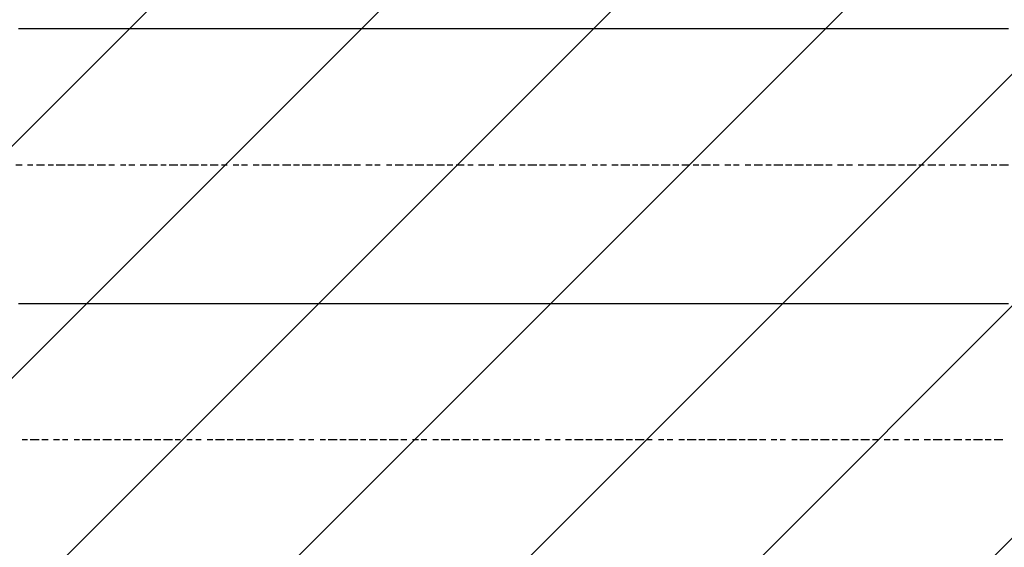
# Model space of a CAD drawing. Extents: x 997 to 109698, y 921 to 94021.
# Tile 460 of 656: x 26978 to 28419, y 44275 to 45047. Entities that reach past the tile are written whole.
import ezdxf

# ---------------------------------------------------------------- set-up
doc = ezdxf.new("R2010")
doc.units = 0
doc.header["$MEASUREMENT"] = 0
doc.layers.add('12', color=7, linetype='CONTINUOUS')
doc.layers.add('28', color=7, linetype='CONTINUOUS')

msp = doc.modelspace()

# ---------------------------------------------------------------- linework, layer by layer
at = {"layer": '12', "color": 5}
for p, q in [((26976.630503, 45033.563401), (26985.630503, 45033.563401)), ((26985.630503, 45033.563401), (26993.630503, 45033.563401)), ((26993.630503, 45033.563401), (27006.630503, 45033.563401)), ((27006.630503, 45033.563401), (27014.630503, 45033.563401)), ((27014.630503, 45033.563401), (27027.630503, 45033.563401)), ((27027.630503, 45033.563401), (27036.630503, 45033.563401)), ((27036.630503, 45033.563401), (27044.630503, 45033.563401)), ((27044.630503, 45033.563401), (27057.630503, 45033.563401)), ((27057.630503, 45033.563401), (27065.630503, 45033.563401)), ((27065.630503, 45033.563401), (27074.630503, 45033.563401)), ((27074.630503, 45033.563401), (27086.630503, 45033.563401)), ((27086.630503, 45033.563401), (27095.630503, 45033.563401)), ((27095.630503, 45033.563401), (27103.630503, 45033.563401)), ((27103.630503, 45033.563401), (27116.630503, 45033.563401)), ((27116.630503, 45033.563401), (27125.630503, 45033.563401)), ((27125.630503, 45033.563401), (27133.630503, 45033.563401)), ((27133.630503, 45033.563401), (27146.630503, 45033.563401)), ((27146.630503, 45033.563401), (27154.630503, 45033.563401)), ((27154.630503, 45033.563401), (27167.630503, 45033.563401)), ((27167.630503, 45033.563401), (27175.630503, 45033.563401)), ((27175.630503, 45033.563401), (27184.630503, 45033.563401)), ((27184.630503, 45033.563401), (27196.630503, 45033.563401)), ((27196.630503, 45033.563401), (27205.630503, 45033.563401)), ((27205.630503, 45033.563401), (27213.630503, 45033.563401)), ((27213.630503, 45033.563401), (27226.630503, 45033.563401)), ((27226.630503, 45033.563401), (27235.630503, 45033.563401)), ((27235.630503, 45033.563401), (27243.630503, 45033.563401)), ((27243.630503, 45033.563401), (27256.630503, 45033.563401)), ((27256.630503, 45033.563401), (27264.630503, 45033.563401)), ((27264.630503, 45033.563401), (27277.630503, 45033.563401)), ((27277.630503, 45033.563401), (27285.630503, 45033.563401)), ((27285.630503, 45033.563401), (27294.630503, 45033.563401)), ((27294.630503, 45033.563401), (27307.630503, 45033.563401)), ((27307.630503, 45033.563401), (27315.630503, 45033.563401)), ((27315.630503, 45033.563401), (27323.630503, 45033.563401)), ((27323.630503, 45033.563401), (27336.630503, 45033.563401)), ((27336.630503, 45033.563401), (27345.630503, 45033.563401)), ((27345.630503, 45033.563401), (27353.630503, 45033.563401)), ((27353.630503, 45033.563401), (27366.630503, 45033.563401)), ((27366.630503, 45033.563401), (27374.630503, 45033.563401)), ((27374.630503, 45033.563401), (27387.630503, 45033.563401)), ((27387.630503, 45033.563401), (27395.630503, 45033.563401)), ((27395.630503, 45033.563401), (27404.630503, 45033.563401)), ((27404.630503, 45033.563401), (27417.630503, 45033.563401)), ((27417.630503, 45033.563401), (27425.630503, 45033.563401)), ((27425.630503, 45033.563401), (27434.630503, 45033.563401)), ((27434.630503, 45033.563401), (27446.630503, 45033.563401)), ((27446.630503, 45033.563401), (27455.630503, 45033.563401)), ((27455.630503, 45033.563401), (27463.630503, 45033.563401)), ((27463.630503, 45033.563401), (27476.630503, 45033.563401)), ((27476.630503, 45033.563401), (27484.630503, 45033.563401)), ((27484.630503, 45033.563401), (27497.630503, 45033.563401)), ((27497.630503, 45033.563401), (27505.630503, 45033.563401)), ((27505.630503, 45033.563401), (27514.630503, 45033.563401)), ((27514.630503, 45033.563401), (27527.630503, 45033.563401)), ((27527.630503, 45033.563401), (27535.630503, 45033.563401)), ((27535.630503, 45033.563401), (27544.630503, 45033.563401)), ((27544.630503, 45033.563401), (27556.630503, 45033.563401)), ((27556.630503, 45033.563401), (27565.630503, 45033.563401)), ((27565.630503, 45033.563401), (27573.630503, 45033.563401)), ((27573.630503, 45033.563401), (27586.630503, 45033.563401)), ((27586.630503, 45033.563401), (27594.630503, 45033.563401)), ((27594.630503, 45033.563401), (27607.630503, 45033.563401)), ((27607.630503, 45033.563401), (27616.630503, 45033.563401)), ((27616.630503, 45033.563401), (27624.630503, 45033.563401)), ((27624.630503, 45033.563401), (27637.630503, 45033.563401)), ((27637.630503, 45033.563401), (27645.630503, 45033.563401)), ((27645.630503, 45033.563401), (27654.630503, 45033.563401)), ((27654.630503, 45033.563401), (27666.630503, 45033.563401)), ((27666.630503, 45033.563401), (27675.630503, 45033.563401)), ((27675.630503, 45033.563401), (27683.630503, 45033.563401)), ((27683.630503, 45033.563401), (27696.630503, 45033.563401)), ((27696.630503, 45033.563401), (27704.630503, 45033.563401)), ((27704.630503, 45033.563401), (27713.630503, 45033.563401)), ((27713.630503, 45033.563401), (27726.630503, 45033.563401)), ((27726.630503, 45033.563401), (27734.630503, 45033.563401)), ((27734.630503, 45033.563401), (27747.630503, 45033.563401)), ((27747.630503, 45033.563401), (27755.630503, 45033.563401)), ((27755.630503, 45033.563401), (27764.630503, 45033.563401)), ((27764.630503, 45033.563401), (27776.630503, 45033.563401)), ((27776.630503, 45033.563401), (27785.630503, 45033.563401)), ((27785.630503, 45033.563401), (27793.630503, 45033.563401)), ((27793.630503, 45033.563401), (27806.630503, 45033.563401)), ((27806.630503, 45033.563401), (27815.630503, 45033.563401)), ((27815.630503, 45033.563401), (27823.630503, 45033.563401)), ((27823.630503, 45033.563401), (27836.630503, 45033.563401)), ((27836.630503, 45033.563401), (27844.630503, 45033.563401)), ((27844.630503, 45033.563401), (27857.630503, 45033.563401)), ((27857.630503, 45033.563401), (27865.630503, 45033.563401)), ((27865.630503, 45033.563401), (27874.630503, 45033.563401)), ((27874.630503, 45033.563401), (27886.630503, 45033.563401)), ((27886.630503, 45033.563401), (27895.630503, 45033.563401)), ((27895.630503, 45033.563401), (27903.630503, 45033.563401)), ((27903.630503, 45033.563401), (27916.630503, 45033.563401)), ((27916.630503, 45033.563401), (27925.630503, 45033.563401)), ((27925.630503, 45033.563401), (27933.630503, 45033.563401)), ((27933.630503, 45033.563401), (27946.630503, 45033.563401)), ((27946.630503, 45033.563401), (27954.630503, 45033.563401)), ((27954.630503, 45033.563401), (27967.630503, 45033.563401)), ((27967.630503, 45033.563401), (27975.630503, 45033.563401)), ((27975.630503, 45033.563401), (27984.630503, 45033.563401)), ((27984.630503, 45033.563401), (27997.630503, 45033.563401)), ((27997.630503, 45033.563401), (28005.630503, 45033.563401)), ((28005.630503, 45033.563401), (28013.630503, 45033.563401)), ((28013.630503, 45033.563401), (28026.630503, 45033.563401)), ((28026.630503, 45033.563401), (28035.630503, 45033.563401)), ((28035.630503, 45033.563401), (28043.630503, 45033.563401)), ((28043.630503, 45033.563401), (28056.630503, 45033.563401)), ((28056.630503, 45033.563401), (28064.630503, 45033.563401)), ((28064.630503, 45033.563401), (28077.630503, 45033.563401)), ((28077.630503, 45033.563401), (28085.630503, 45033.563401)), ((28085.630503, 45033.563401), (28094.630503, 45033.563401)), ((28094.630503, 45033.563401), (28107.630503, 45033.563401)), ((28107.630503, 45033.563401), (28115.630503, 45033.563401)), ((28115.630503, 45033.563401), (28124.630503, 45033.563401)), ((28124.630503, 45033.563401), (28136.630503, 45033.563401)), ((28136.630503, 45033.563401), (28145.630503, 45033.563401)), ((28145.630503, 45033.563401), (28153.630503, 45033.563401)), ((28153.630503, 45033.563401), (28166.630503, 45033.563401)), ((28166.630503, 45033.563401), (28174.630503, 45033.563401)), ((28174.630503, 45033.563401), (28187.630503, 45033.563401)), ((28187.630503, 45033.563401), (28196.630503, 45033.563401)), ((28196.630503, 45033.563401), (28204.630503, 45033.563401)), ((28204.630503, 45033.563401), (28217.630503, 45033.563401)), ((28217.630503, 45033.563401), (28225.630503, 45033.563401)), ((28225.630503, 45033.563401), (28234.630503, 45033.563401)), ((28234.630503, 45033.563401), (28246.630503, 45033.563401)), ((28246.630503, 45033.563401), (28255.630503, 45033.563401)), ((28255.630503, 45033.563401), (28263.630503, 45033.563401)), ((28263.630503, 45033.563401), (28276.630503, 45033.563401)), ((28276.630503, 45033.563401), (28284.630503, 45033.563401)), ((28284.630503, 45033.563401), (28293.630503, 45033.563401)), ((28293.630503, 45033.563401), (28306.630503, 45033.563401)), ((28306.630503, 45033.563401), (28314.630503, 45033.563401)), ((28314.630503, 45033.563401), (28327.630503, 45033.563401)), ((28327.630503, 45033.563401), (28335.630503, 45033.563401)), ((28335.630503, 45033.563401), (28344.630503, 45033.563401)), ((28344.630503, 45033.563401), (28356.630503, 45033.563401)), ((28356.630503, 45033.563401), (28365.630503, 45033.563401)), ((28365.630503, 45033.563401), (28373.630503, 45033.563401)), ((28373.630503, 45033.563401), (28386.630503, 45033.563401)), ((28386.630503, 45033.563401), (28394.630503, 45033.563401)), ((28394.630503, 45033.563401), (28403.630503, 45033.563401)), ((28403.630503, 45033.563401), (28416.630503, 45033.563401)), ((28416.630503, 45033.563401), (28424.630503, 45033.563401)), ((26976.630503, 44631.563401), (26985.630503, 44631.563401)), ((26985.630503, 44631.563401), (26993.630503, 44631.563401)), ((26993.630503, 44631.563401), (27006.630503, 44631.563401)), ((27006.630503, 44631.563401), (27014.630503, 44631.563401)), ((27014.630503, 44631.563401), (27027.630503, 44631.563401)), ((27027.630503, 44631.563401), (27036.630503, 44631.563401)), ((27036.630503, 44631.563401), (27044.630503, 44631.563401)), ((27044.630503, 44631.563401), (27057.630503, 44631.563401)), ((27057.630503, 44631.563401), (27065.630503, 44631.563401)), ((27065.630503, 44631.563401), (27074.630503, 44631.563401)), ((27074.630503, 44631.563401), (27086.630503, 44631.563401)), ((27086.630503, 44631.563401), (27095.630503, 44631.563401)), ((27095.630503, 44631.563401), (27103.630503, 44631.563401)), ((27103.630503, 44631.563401), (27116.630503, 44631.563401)), ((27116.630503, 44631.563401), (27125.630503, 44631.563401)), ((27125.630503, 44631.563401), (27133.630503, 44631.563401)), ((27133.630503, 44631.563401), (27146.630503, 44631.563401)), ((27146.630503, 44631.563401), (27154.630503, 44631.563401)), ((27154.630503, 44631.563401), (27167.630503, 44631.563401)), ((27167.630503, 44631.563401), (27175.630503, 44631.563401)), ((27175.630503, 44631.563401), (27184.630503, 44631.563401)), ((27184.630503, 44631.563401), (27196.630503, 44631.563401)), ((27196.630503, 44631.563401), (27205.630503, 44631.563401)), ((27205.630503, 44631.563401), (27213.630503, 44631.563401)), ((27213.630503, 44631.563401), (27226.630503, 44631.563401)), ((27226.630503, 44631.563401), (27235.630503, 44631.563401)), ((27235.630503, 44631.563401), (27243.630503, 44631.563401)), ((27243.630503, 44631.563401), (27256.630503, 44631.563401)), ((27256.630503, 44631.563401), (27264.630503, 44631.563401)), ((27264.630503, 44631.563401), (27277.630503, 44631.563401)), ((27277.630503, 44631.563401), (27285.630503, 44631.563401)), ((27285.630503, 44631.563401), (27294.630503, 44631.563401)), ((27294.630503, 44631.563401), (27307.630503, 44631.563401)), ((27307.630503, 44631.563401), (27315.630503, 44631.563401)), ((27315.630503, 44631.563401), (27323.630503, 44631.563401)), ((27323.630503, 44631.563401), (27336.630503, 44631.563401)), ((27336.630503, 44631.563401), (27345.630503, 44631.563401)), ((27345.630503, 44631.563401), (27353.630503, 44631.563401)), ((27353.630503, 44631.563401), (27366.630503, 44631.563401)), ((27366.630503, 44631.563401), (27374.630503, 44631.563401)), ((27374.630503, 44631.563401), (27387.630503, 44631.563401)), ((27387.630503, 44631.563401), (27395.630503, 44631.563401)), ((27395.630503, 44631.563401), (27404.630503, 44631.563401)), ((27404.630503, 44631.563401), (27417.630503, 44631.563401)), ((27417.630503, 44631.563401), (27425.630503, 44631.563401)), ((27425.630503, 44631.563401), (27434.630503, 44631.563401)), ((27434.630503, 44631.563401), (27446.630503, 44631.563401)), ((27446.630503, 44631.563401), (27455.630503, 44631.563401)), ((27455.630503, 44631.563401), (27463.630503, 44631.563401)), ((27463.630503, 44631.563401), (27476.630503, 44631.563401)), ((27476.630503, 44631.563401), (27484.630503, 44631.563401)), ((27484.630503, 44631.563401), (27497.630503, 44631.563401)), ((27497.630503, 44631.563401), (27505.630503, 44631.563401)), ((27505.630503, 44631.563401), (27514.630503, 44631.563401)), ((27514.630503, 44631.563401), (27527.630503, 44631.563401)), ((27527.630503, 44631.563401), (27535.630503, 44631.563401)), ((27535.630503, 44631.563401), (27544.630503, 44631.563401)), ((27544.630503, 44631.563401), (27556.630503, 44631.563401)), ((27556.630503, 44631.563401), (27565.630503, 44631.563401)), ((27565.630503, 44631.563401), (27573.630503, 44631.563401)), ((27573.630503, 44631.563401), (27586.630503, 44631.563401)), ((27586.630503, 44631.563401), (27594.630503, 44631.563401)), ((27594.630503, 44631.563401), (27607.630503, 44631.563401)), ((27607.630503, 44631.563401), (27616.630503, 44631.563401)), ((27616.630503, 44631.563401), (27624.630503, 44631.563401)), ((27624.630503, 44631.563401), (27637.630503, 44631.563401)), ((27637.630503, 44631.563401), (27645.630503, 44631.563401)), ((27645.630503, 44631.563401), (27654.630503, 44631.563401)), ((27654.630503, 44631.563401), (27666.630503, 44631.563401)), ((27666.630503, 44631.563401), (27675.630503, 44631.563401)), ((27675.630503, 44631.563401), (27683.630503, 44631.563401)), ((27683.630503, 44631.563401), (27696.630503, 44631.563401)), ((27696.630503, 44631.563401), (27704.630503, 44631.563401)), ((27704.630503, 44631.563401), (27713.630503, 44631.563401)), ((27713.630503, 44631.563401), (27726.630503, 44631.563401)), ((27726.630503, 44631.563401), (27734.630503, 44631.563401)), ((27734.630503, 44631.563401), (27747.630503, 44631.563401)), ((27747.630503, 44631.563401), (27755.630503, 44631.563401)), ((27755.630503, 44631.563401), (27764.630503, 44631.563401)), ((27764.630503, 44631.563401), (27776.630503, 44631.563401)), ((27776.630503, 44631.563401), (27785.630503, 44631.563401)), ((27785.630503, 44631.563401), (27793.630503, 44631.563401)), ((27793.630503, 44631.563401), (27806.630503, 44631.563401)), ((27806.630503, 44631.563401), (27815.630503, 44631.563401)), ((27815.630503, 44631.563401), (27823.630503, 44631.563401)), ((27823.630503, 44631.563401), (27836.630503, 44631.563401)), ((27836.630503, 44631.563401), (27844.630503, 44631.563401)), ((27844.630503, 44631.563401), (27857.630503, 44631.563401)), ((27857.630503, 44631.563401), (27865.630503, 44631.563401)), ((27865.630503, 44631.563401), (27874.630503, 44631.563401)), ((27874.630503, 44631.563401), (27886.630503, 44631.563401)), ((27886.630503, 44631.563401), (27895.630503, 44631.563401)), ((27895.630503, 44631.563401), (27903.630503, 44631.563401)), ((27903.630503, 44631.563401), (27916.630503, 44631.563401)), ((27916.630503, 44631.563401), (27925.630503, 44631.563401)), ((27925.630503, 44631.563401), (27933.630503, 44631.563401)), ((27933.630503, 44631.563401), (27946.630503, 44631.563401)), ((27946.630503, 44631.563401), (27954.630503, 44631.563401)), ((27954.630503, 44631.563401), (27967.630503, 44631.563401)), ((27967.630503, 44631.563401), (27975.630503, 44631.563401)), ((27975.630503, 44631.563401), (27984.630503, 44631.563401)), ((27984.630503, 44631.563401), (27997.630503, 44631.563401)), ((27997.630503, 44631.563401), (28005.630503, 44631.563401)), ((28005.630503, 44631.563401), (28013.630503, 44631.563401)), ((28013.630503, 44631.563401), (28026.630503, 44631.563401)), ((28026.630503, 44631.563401), (28035.630503, 44631.563401)), ((28035.630503, 44631.563401), (28043.630503, 44631.563401)), ((28043.630503, 44631.563401), (28056.630503, 44631.563401)), ((28056.630503, 44631.563401), (28064.630503, 44631.563401)), ((28064.630503, 44631.563401), (28077.630503, 44631.563401)), ((28077.630503, 44631.563401), (28085.630503, 44631.563401)), ((28085.630503, 44631.563401), (28094.630503, 44631.563401)), ((28094.630503, 44631.563401), (28107.630503, 44631.563401)), ((28107.630503, 44631.563401), (28115.630503, 44631.563401)), ((28115.630503, 44631.563401), (28124.630503, 44631.563401)), ((28124.630503, 44631.563401), (28136.630503, 44631.563401)), ((28136.630503, 44631.563401), (28145.630503, 44631.563401)), ((28145.630503, 44631.563401), (28153.630503, 44631.563401)), ((28153.630503, 44631.563401), (28166.630503, 44631.563401)), ((28166.630503, 44631.563401), (28174.630503, 44631.563401)), ((28174.630503, 44631.563401), (28187.630503, 44631.563401)), ((28187.630503, 44631.563401), (28196.630503, 44631.563401)), ((28196.630503, 44631.563401), (28204.630503, 44631.563401)), ((28204.630503, 44631.563401), (28217.630503, 44631.563401)), ((28217.630503, 44631.563401), (28225.630503, 44631.563401)), ((28225.630503, 44631.563401), (28234.630503, 44631.563401)), ((28234.630503, 44631.563401), (28246.630503, 44631.563401)), ((28246.630503, 44631.563401), (28255.630503, 44631.563401)), ((28255.630503, 44631.563401), (28263.630503, 44631.563401)), ((28263.630503, 44631.563401), (28276.630503, 44631.563401)), ((28276.630503, 44631.563401), (28284.630503, 44631.563401)), ((28284.630503, 44631.563401), (28293.630503, 44631.563401)), ((28293.630503, 44631.563401), (28306.630503, 44631.563401)), ((28306.630503, 44631.563401), (28314.630503, 44631.563401)), ((28314.630503, 44631.563401), (28327.630503, 44631.563401)), ((28327.630503, 44631.563401), (28335.630503, 44631.563401)), ((28335.630503, 44631.563401), (28344.630503, 44631.563401)), ((28344.630503, 44631.563401), (28356.630503, 44631.563401)), ((28356.630503, 44631.563401), (28365.630503, 44631.563401)), ((28365.630503, 44631.563401), (28373.630503, 44631.563401)), ((28373.630503, 44631.563401), (28386.630503, 44631.563401)), ((28386.630503, 44631.563401), (28394.630503, 44631.563401)), ((28394.630503, 44631.563401), (28403.630503, 44631.563401)), ((28403.630503, 44631.563401), (28416.630503, 44631.563401)), ((28416.630503, 44631.563401), (28424.630503, 44631.563401))]:
    msp.add_line(p, q, dxfattribs=at)
at = {"layer": '12', "color": 1}
for p, q in [((26972.630503, 44834.563401), (26981.630503, 44834.563401)), ((26989.630503, 44834.563401), (26997.630503, 44834.563401)), ((27002.630503, 44834.563401), (27014.630503, 44834.563401)), ((27019.630503, 44834.563401), (27027.630503, 44834.563401)), ((27031.630503, 44834.563401), (27044.630503, 44834.563401)), ((27048.630503, 44834.563401), (27057.630503, 44834.563401)), ((27061.630503, 44834.563401), (27074.630503, 44834.563401)), ((27078.630503, 44834.563401), (27086.630503, 44834.563401)), ((27091.630503, 44834.563401), (27103.630503, 44834.563401)), ((27108.630503, 44834.563401), (27116.630503, 44834.563401)), ((27125.630503, 44834.563401), (27133.630503, 44834.563401)), ((27137.630503, 44834.563401), (27146.630503, 44834.563401)), ((27154.630503, 44834.563401), (27163.630503, 44834.563401)), ((27167.630503, 44834.563401), (27179.630503, 44834.563401)), ((27184.630503, 44834.563401), (27192.630503, 44834.563401)), ((27196.630503, 44834.563401), (27209.630503, 44834.563401)), ((27213.630503, 44834.563401), (27222.630503, 44834.563401)), ((27226.630503, 44834.563401), (27239.630503, 44834.563401)), ((27243.630503, 44834.563401), (27252.630503, 44834.563401)), ((27256.630503, 44834.563401), (27268.630503, 44834.563401)), ((27273.630503, 44834.563401), (27281.630503, 44834.563401)), ((27290.630503, 44834.563401), (27298.630503, 44834.563401)), ((27302.630503, 44834.563401), (27311.630503, 44834.563401)), ((27319.630503, 44834.563401), (27328.630503, 44834.563401)), ((27332.630503, 44834.563401), (27345.630503, 44834.563401)), ((27349.630503, 44834.563401), (27357.630503, 44834.563401)), ((27362.630503, 44834.563401), (27374.630503, 44834.563401)), ((27378.630503, 44834.563401), (27387.630503, 44834.563401)), ((27391.630503, 44834.563401), (27404.630503, 44834.563401)), ((27408.630503, 44834.563401), (27417.630503, 44834.563401)), ((27421.630503, 44834.563401), (27434.630503, 44834.563401)), ((27438.630503, 44834.563401), (27446.630503, 44834.563401)), ((27450.630503, 44834.563401), (27463.630503, 44834.563401)), ((27467.630503, 44834.563401), (27476.630503, 44834.563401)), ((27484.630503, 44834.563401), (27493.630503, 44834.563401)), ((27497.630503, 44834.563401), (27505.630503, 44834.563401)), ((27514.630503, 44834.563401), (27522.630503, 44834.563401)), ((27527.630503, 44834.563401), (27539.630503, 44834.563401)), ((27544.630503, 44834.563401), (27552.630503, 44834.563401)), ((27556.630503, 44834.563401), (27569.630503, 44834.563401)), ((27573.630503, 44834.563401), (27582.630503, 44834.563401)), ((27586.630503, 44834.563401), (27599.630503, 44834.563401)), ((27603.630503, 44834.563401), (27611.630503, 44834.563401)), ((27616.630503, 44834.563401), (27628.630503, 44834.563401)), ((27633.630503, 44834.563401), (27641.630503, 44834.563401)), ((27649.630503, 44834.563401), (27658.630503, 44834.563401)), ((27662.630503, 44834.563401), (27671.630503, 44834.563401)), ((27679.630503, 44834.563401), (27688.630503, 44834.563401)), ((27692.630503, 44834.563401), (27704.630503, 44834.563401)), ((27709.630503, 44834.563401), (27717.630503, 44834.563401)), ((27721.630503, 44834.563401), (27734.630503, 44834.563401)), ((27738.630503, 44834.563401), (27747.630503, 44834.563401)), ((27751.630503, 44834.563401), (27764.630503, 44834.563401)), ((27768.630503, 44834.563401), (27776.630503, 44834.563401)), ((27781.630503, 44834.563401), (27793.630503, 44834.563401)), ((27798.630503, 44834.563401), (27806.630503, 44834.563401)), ((27815.630503, 44834.563401), (27823.630503, 44834.563401)), ((27827.630503, 44834.563401), (27836.630503, 44834.563401)), ((27844.630503, 44834.563401), (27853.630503, 44834.563401)), ((27857.630503, 44834.563401), (27870.630503, 44834.563401)), ((27874.630503, 44834.563401), (27882.630503, 44834.563401)), ((27886.630503, 44834.563401), (27899.630503, 44834.563401)), ((27903.630503, 44834.563401), (27912.630503, 44834.563401)), ((27916.630503, 44834.563401), (27929.630503, 44834.563401)), ((27933.630503, 44834.563401), (27942.630503, 44834.563401)), ((27946.630503, 44834.563401), (27958.630503, 44834.563401)), ((27963.630503, 44834.563401), (27971.630503, 44834.563401)), ((27975.630503, 44834.563401), (27988.630503, 44834.563401)), ((27992.630503, 44834.563401), (28001.630503, 44834.563401)), ((28009.630503, 44834.563401), (28018.630503, 44834.563401)), ((28022.630503, 44834.563401), (28030.630503, 44834.563401)), ((28039.630503, 44834.563401), (28047.630503, 44834.563401)), ((28052.630503, 44834.563401), (28064.630503, 44834.563401)), ((28069.630503, 44834.563401), (28077.630503, 44834.563401)), ((28081.630503, 44834.563401), (28094.630503, 44834.563401)), ((28098.630503, 44834.563401), (28107.630503, 44834.563401)), ((28111.630503, 44834.563401), (28124.630503, 44834.563401)), ((28128.630503, 44834.563401), (28136.630503, 44834.563401)), ((28140.630503, 44834.563401), (28153.630503, 44834.563401)), ((28157.630503, 44834.563401), (28166.630503, 44834.563401)), ((28174.630503, 44834.563401), (28183.630503, 44834.563401)), ((28187.630503, 44834.563401), (28196.630503, 44834.563401)), ((28204.630503, 44834.563401), (28212.630503, 44834.563401)), ((28217.630503, 44834.563401), (28229.630503, 44834.563401)), ((28234.630503, 44834.563401), (28242.630503, 44834.563401)), ((28246.630503, 44834.563401), (28259.630503, 44834.563401)), ((28263.630503, 44834.563401), (28272.630503, 44834.563401)), ((28276.630503, 44834.563401), (28289.630503, 44834.563401)), ((28293.630503, 44834.563401), (28301.630503, 44834.563401)), ((28306.630503, 44834.563401), (28318.630503, 44834.563401)), ((28322.630503, 44834.563401), (28331.630503, 44834.563401)), ((28339.630503, 44834.563401), (28348.630503, 44834.563401)), ((28352.630503, 44834.563401), (28361.630503, 44834.563401)), ((28369.630503, 44834.563401), (28378.630503, 44834.563401)), ((28382.630503, 44834.563401), (28394.630503, 44834.563401)), ((28399.630503, 44834.563401), (28407.630503, 44834.563401)), ((28411.630503, 44834.563401), (28424.630503, 44834.563401)), ((26981.630503, 44432.563401), (26989.630503, 44432.563401)), ((26993.630503, 44432.563401), (27006.630503, 44432.563401)), ((27010.630503, 44432.563401), (27019.630503, 44432.563401)), ((27027.630503, 44432.563401), (27036.630503, 44432.563401)), ((27040.630503, 44432.563401), (27048.630503, 44432.563401)), ((27057.630503, 44432.563401), (27065.630503, 44432.563401)), ((27069.630503, 44432.563401), (27082.630503, 44432.563401)), ((27086.630503, 44432.563401), (27095.630503, 44432.563401)), ((27099.630503, 44432.563401), (27112.630503, 44432.563401)), ((27116.630503, 44432.563401), (27125.630503, 44432.563401)), ((27129.630503, 44432.563401), (27141.630503, 44432.563401)), ((27146.630503, 44432.563401), (27154.630503, 44432.563401)), ((27158.630503, 44432.563401), (27171.630503, 44432.563401)), ((27175.630503, 44432.563401), (27184.630503, 44432.563401)), ((27188.630503, 44432.563401), (27201.630503, 44432.563401)), ((27205.630503, 44432.563401), (27213.630503, 44432.563401)), ((27222.630503, 44432.563401), (27230.630503, 44432.563401)), ((27235.630503, 44432.563401), (27243.630503, 44432.563401)), ((27252.630503, 44432.563401), (27260.630503, 44432.563401)), ((27264.630503, 44432.563401), (27277.630503, 44432.563401)), ((27281.630503, 44432.563401), (27290.630503, 44432.563401)), ((27294.630503, 44432.563401), (27307.630503, 44432.563401)), ((27311.630503, 44432.563401), (27319.630503, 44432.563401)), ((27323.630503, 44432.563401), (27336.630503, 44432.563401)), ((27340.630503, 44432.563401), (27349.630503, 44432.563401)), ((27353.630503, 44432.563401), (27366.630503, 44432.563401)), ((27370.630503, 44432.563401), (27378.630503, 44432.563401)), ((27387.630503, 44432.563401), (27395.630503, 44432.563401)), ((27400.630503, 44432.563401), (27408.630503, 44432.563401)), ((27417.630503, 44432.563401), (27425.630503, 44432.563401)), ((27429.630503, 44432.563401), (27442.630503, 44432.563401)), ((27446.630503, 44432.563401), (27455.630503, 44432.563401)), ((27459.630503, 44432.563401), (27472.630503, 44432.563401)), ((27476.630503, 44432.563401), (27484.630503, 44432.563401)), ((27489.630503, 44432.563401), (27501.630503, 44432.563401)), ((27505.630503, 44432.563401), (27514.630503, 44432.563401)), ((27518.630503, 44432.563401), (27531.630503, 44432.563401)), ((27535.630503, 44432.563401), (27544.630503, 44432.563401)), ((27552.630503, 44432.563401), (27561.630503, 44432.563401)), ((27565.630503, 44432.563401), (27573.630503, 44432.563401)), ((27582.630503, 44432.563401), (27590.630503, 44432.563401)), ((27594.630503, 44432.563401), (27607.630503, 44432.563401)), ((27611.630503, 44432.563401), (27620.630503, 44432.563401)), ((27624.630503, 44432.563401), (27637.630503, 44432.563401)), ((27641.630503, 44432.563401), (27649.630503, 44432.563401)), ((27654.630503, 44432.563401), (27666.630503, 44432.563401)), ((27671.630503, 44432.563401), (27679.630503, 44432.563401)), ((27683.630503, 44432.563401), (27696.630503, 44432.563401)), ((27700.630503, 44432.563401), (27709.630503, 44432.563401)), ((27713.630503, 44432.563401), (27726.630503, 44432.563401)), ((27730.630503, 44432.563401), (27738.630503, 44432.563401)), ((27747.630503, 44432.563401), (27755.630503, 44432.563401)), ((27760.630503, 44432.563401), (27768.630503, 44432.563401)), ((27776.630503, 44432.563401), (27785.630503, 44432.563401)), ((27789.630503, 44432.563401), (27802.630503, 44432.563401)), ((27806.630503, 44432.563401), (27815.630503, 44432.563401)), ((27819.630503, 44432.563401), (27831.630503, 44432.563401)), ((27836.630503, 44432.563401), (27844.630503, 44432.563401)), ((27848.630503, 44432.563401), (27861.630503, 44432.563401)), ((27865.630503, 44432.563401), (27874.630503, 44432.563401)), ((27878.630503, 44432.563401), (27891.630503, 44432.563401)), ((27895.630503, 44432.563401), (27903.630503, 44432.563401)), ((27912.630503, 44432.563401), (27920.630503, 44432.563401)), ((27925.630503, 44432.563401), (27933.630503, 44432.563401)), ((27942.630503, 44432.563401), (27950.630503, 44432.563401)), ((27954.630503, 44432.563401), (27967.630503, 44432.563401)), ((27971.630503, 44432.563401), (27980.630503, 44432.563401)), ((27984.630503, 44432.563401), (27997.630503, 44432.563401)), ((28001.630503, 44432.563401), (28009.630503, 44432.563401)), ((28013.630503, 44432.563401), (28026.630503, 44432.563401)), ((28030.630503, 44432.563401), (28039.630503, 44432.563401)), ((28043.630503, 44432.563401), (28056.630503, 44432.563401)), ((28060.630503, 44432.563401), (28069.630503, 44432.563401)), ((28077.630503, 44432.563401), (28085.630503, 44432.563401)), ((28090.630503, 44432.563401), (28098.630503, 44432.563401)), ((28107.630503, 44432.563401), (28115.630503, 44432.563401)), ((28119.630503, 44432.563401), (28132.630503, 44432.563401)), ((28136.630503, 44432.563401), (28145.630503, 44432.563401)), ((28149.630503, 44432.563401), (28162.630503, 44432.563401)), ((28166.630503, 44432.563401), (28174.630503, 44432.563401)), ((28179.630503, 44432.563401), (28191.630503, 44432.563401)), ((28196.630503, 44432.563401), (28204.630503, 44432.563401)), ((28208.630503, 44432.563401), (28221.630503, 44432.563401)), ((28225.630503, 44432.563401), (28234.630503, 44432.563401)), ((28242.630503, 44432.563401), (28251.630503, 44432.563401)), ((28255.630503, 44432.563401), (28263.630503, 44432.563401)), ((28272.630503, 44432.563401), (28280.630503, 44432.563401)), ((28284.630503, 44432.563401), (28293.630503, 44432.563401)), ((28301.630503, 44432.563401), (28310.630503, 44432.563401)), ((28314.630503, 44432.563401), (28327.630503, 44432.563401)), ((28331.630503, 44432.563401), (28339.630503, 44432.563401)), ((28344.630503, 44432.563401), (28356.630503, 44432.563401)), ((28361.630503, 44432.563401), (28369.630503, 44432.563401)), ((28373.630503, 44432.563401), (28386.630503, 44432.563401)), ((28390.630503, 44432.563401), (28399.630503, 44432.563401)), ((28403.630503, 44432.563401), (28411.630503, 44432.563401)), ((28411.630503, 44432.563401), (28416.630503, 44432.563401))]:
    msp.add_line(p, q, dxfattribs=at)
at = {"layer": '28', "color": 2}
for p, q in [((17476.194672, 35370.953237), (36822.636205, 54717.394771)), ((17815.605927, 35370.953237), (36822.636205, 54377.983516)), ((18155.017182, 35370.953237), (36822.636205, 54038.572261)), ((18494.428437, 35370.953237), (36822.636205, 53699.161006)), ((18833.839692, 35370.953237), (36822.636205, 53359.749751)), ((19173.250947, 35370.953237), (36822.636205, 53020.338496)), ((19512.662202, 35370.953237), (36822.636205, 52680.927241))]:
    msp.add_line(p, q, dxfattribs=at)

doc.saveas('drawing.dxf')
